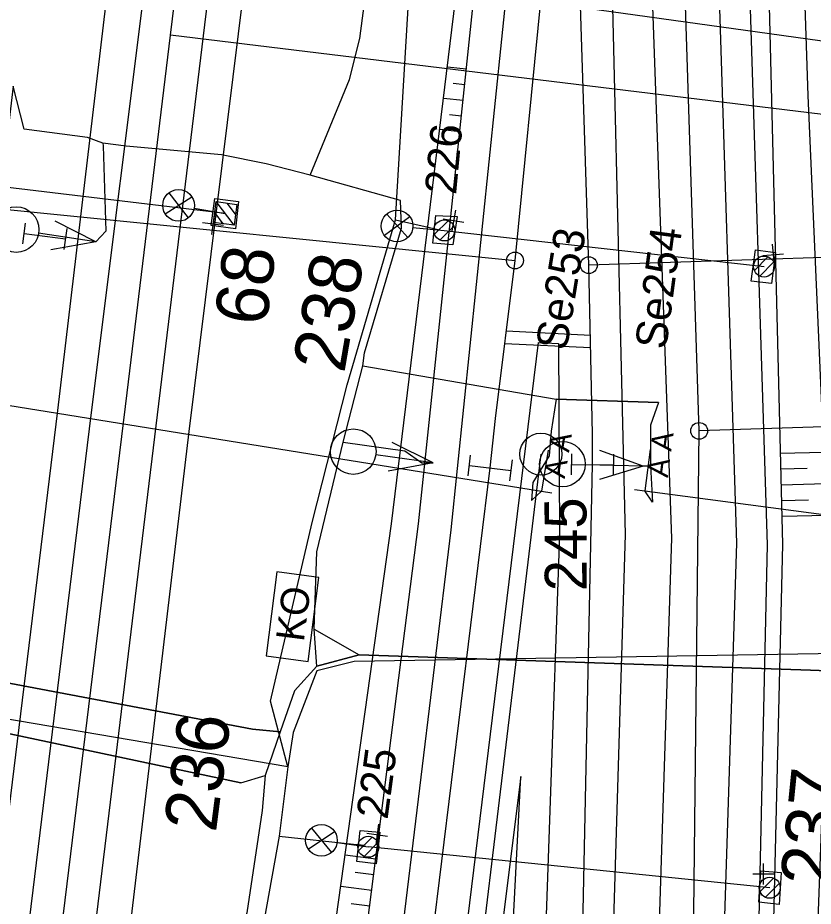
# Model space of a CAD drawing. Extents: x -598638 to -597933, y -1164002 to -1161904.
# Drawn here: x -598528.63 to -598490.74, y -1163497.55 to -1163455.25 of the extents above; entities that cross this region are included whole.
import ezdxf

# ---------------------------------------------------------------- set-up
doc = ezdxf.new("R2010")
doc.units = 0
for name, color, linetype in [('Vrstva 1', 7, 'Continuous'), ('Vrstva 11', 7, 'Continuous'), ('Vrstva 12', 7, 'Continuous'), ('Vrstva 13', 7, 'Continuous'), ('Vrstva 25', 7, 'Continuous'), ('Vrstva 26', 7, 'Continuous'), ('Vrstva 28', 7, 'Continuous'), ('Vrstva 3', 7, 'Continuous'), ('Vrstva 31', 7, 'Continuous'), ('Vrstva 32', 7, 'Continuous'), ('Vrstva 35', 7, 'Continuous'), ('Vrstva 4', 7, 'Continuous'), ('Vrstva 43', 7, 'Continuous'), ('Vrstva 44', 7, 'Continuous'), ('Vrstva 48', 7, 'Continuous'), ('Vrstva 49', 7, 'Continuous'), ('Vrstva 51', 7, 'Continuous'), ('Vrstva 6', 7, 'Continuous'), ('Vrstva 7', 7, 'Continuous')]:
    doc.layers.add(name, color=color, linetype=linetype)

msp = doc.modelspace()

# ---------------------------------------------------------------- linework, layer by layer
at = {"layer": 'Vrstva 1'}
for p, q in [((-598422.077, -1163468.136), (-598521.347, -1163456.074)), ((-598564.645, -1163460.828), (-598504.943, -1163466.8)), ((-598441.456, -1163465.07), (-598501.424, -1163467.022)), ((-598436.202, -1163472.982), (-598496.171, -1163474.917))]:
    msp.add_line(p, q, dxfattribs=at)
for points in [[(-598540.061, -1163609.51), (-598538.55, -1163597.18), (-598535.661, -1163573.393), (-598532.502, -1163547.551), (-598529.47, -1163522.734), (-598526.451, -1163497.915), (-598523.419, -1163473.102), (-598521.347, -1163456.074), (-598520.4, -1163448.28), (-598517.374, -1163423.469), (-598514.348, -1163398.653), (-598511.323, -1163373.834), (-598509.75, -1163360.838), (-598508.294, -1163349.021), (-598507.057, -1163338.802)], [(-598496.171, -1163474.917), (-598496.881, -1163452.657)], [(-598504.943, -1163466.8), (-598503.675, -1163454.123)], [(-598501.424, -1163467.022), (-598501.838, -1163454.16)], [(-598533.109, -1163697.673), (-598530.082, -1163672.857), (-598527.054, -1163648.041), (-598524.024, -1163623.225), (-598522.508, -1163610.684), (-598520.997, -1163598.409), (-598517.97, -1163573.59), (-598514.943, -1163548.774), (-598511.916, -1163523.964), (-598510.022, -1163508.437), (-598509.85, -1163507.121), (-598508.889, -1163499.148), (-598506.121, -1163476.682), (-598505.865, -1163474.332), (-598504.943, -1163466.8)], [(-598504.166, -1163528.146), (-598503.792, -1163524.977), (-598502.276, -1163508.73), (-598501.741, -1163500.062), (-598501.244, -1163476.517), (-598501.25, -1163475.071), (-598501.424, -1163467.022)], [(-598498.227, -1163520.757), (-598496.987, -1163508.5), (-598496.459, -1163500.705), (-598496.171, -1163474.917)]]:
    msp.add_lwpolyline(points, dxfattribs=at)
for centre in [(-598504.943, -1163466.8), (-598501.424, -1163467.022), (-598496.171, -1163474.917)]:
    msp.add_circle(centre, 0.4, dxfattribs=at)
at = {"layer": 'Vrstva 11'}
for p, q in [((-598518.325, -1163465.123), (-598519.178, -1163464)), ((-598518.251, -1163464.601), (-598518.656, -1163464.068)), ((-598518.85, -1163465.051), (-598519.25, -1163464.525)), ((-598508.771, -1163465.554), (-598508.125, -1163464.908)), ((-598508.511, -1163465.824), (-598507.856, -1163465.169)), ((-598493.541, -1163467.274), (-598492.895, -1163466.628)), ((-598493.281, -1163467.544), (-598492.626, -1163466.889)), ((-598512.391, -1163494.904), (-598511.745, -1163494.258)), ((-598512.131, -1163495.174), (-598511.476, -1163494.519)), ((-598493.271, -1163496.854), (-598492.625, -1163496.208)), ((-598493.011, -1163497.124), (-598492.356, -1163496.469))]:
    msp.add_line(p, q, dxfattribs=at)
for points in [[(-598518.75, -1163464.56), (-598540.13, -1163462.01)], [(-598519.313, -1163464.988), (-598519.178, -1163463.997), (-598518.187, -1163464.132), (-598518.322, -1163465.123), (-598519.313, -1163464.988)], [(-598508.31, -1163465.37), (-598493.08, -1163467.09)], [(-598492.81, -1163496.67), (-598511.93, -1163494.72)]]:
    msp.add_lwpolyline(points, dxfattribs=at)
msp.add_lwpolyline([(-598519.313, -1163464.988), (-598519.178, -1163463.997), (-598518.187, -1163464.132), (-598518.322, -1163465.123)], close=True, dxfattribs=at)
for centre in [(-598508.31, -1163465.37), (-598493.08, -1163467.09), (-598511.93, -1163494.72), (-598492.81, -1163496.67)]:
    msp.add_circle(centre, 0.5, dxfattribs=at)
at = {"layer": 'Vrstva 12'}
for points in [[(-598519.42, -1163465.14), (-598519.24, -1163463.85), (-598518.12, -1163464), (-598518.25, -1163465.3), (-598519.42, -1163465.14)], [(-598507.7, -1163464.7), (-598507.91, -1163466.06), (-598508.86, -1163465.97), (-598508.72, -1163464.66), (-598507.7, -1163464.7)], [(-598493.69, -1163467.79), (-598493.49, -1163466.29), (-598492.54, -1163466.42), (-598492.72, -1163467.9), (-598493.69, -1163467.79)], [(-598511.38, -1163494.03), (-598511.56, -1163495.53), (-598512.48, -1163495.42), (-598512.32, -1163493.94), (-598511.38, -1163494.03)], [(-598493.33, -1163497.36), (-598493.23, -1163495.87), (-598492.26, -1163495.94), (-598492.36, -1163497.46), (-598493.33, -1163497.36)]]:
    msp.add_lwpolyline(points, dxfattribs=at)
at = {"layer": 'Vrstva 13'}
msp.add_lwpolyline([(-598496.865, -1163550.379), (-598493.505, -1163528.163), (-598490.621, -1163501.64), (-598489.924, -1163482.727), (-598490.976, -1163458.949), (-598491.652, -1163439.005), (-598492.756, -1163420.248), (-598491.376, -1163405.706)], dxfattribs=at)
at = {"layer": 'Vrstva 25'}
for p, q in [((-598521.612, -1163464.578), (-598520.335, -1163463.778)), ((-598521.427, -1163463.58), (-598520.505, -1163464.774)), ((-598520.229, -1163464.309), (-598518.75, -1163464.56)), ((-598511.163, -1163465.603), (-598509.949, -1163464.709)), ((-598511.053, -1163464.594), (-598510.044, -1163465.715)), ((-598509.804, -1163465.231), (-598508.31, -1163465.37)), ((-598514.79, -1163494.836), (-598513.541, -1163493.993)), ((-598514.639, -1163493.832), (-598513.677, -1163494.994)), ((-598513.417, -1163494.52), (-598511.93, -1163494.72))]:
    msp.add_line(p, q, dxfattribs=at)
for centre in [(-598520.972, -1163464.181), (-598510.559, -1163465.161), (-598514.162, -1163494.413)]:
    msp.add_circle(centre, 0.754, dxfattribs=at)
at = {"layer": 'Vrstva 26'}
for points in [[(-598516.596, -1163487.785), (-598514.603, -1163479.279), (-598512.946, -1163472.722), (-598510.637, -1163464.87), (-598509.011, -1163437.76), (-598509.054, -1163424.983)], [(-598510.637, -1163464.87), (-598509.087, -1163465.212), (-598508.477, -1163465.352)], [(-598431.799, -1163480.405), (-598431.417, -1163476.751), (-598432.69, -1163475.729), (-598442.616, -1163474.624), (-598460.759, -1163472.82), (-598477.038, -1163471.243), (-598477.967, -1163471.597), (-598478.577, -1163472.787), (-598480.967, -1163481.186), (-598482.275, -1163484.404), (-598483.524, -1163485.456), (-598486.811, -1163485.386), (-598490.508, -1163485.536), (-598512.602, -1163485.892), (-598514.382, -1163486.347), (-598515.51, -1163489.284), (-598515.761, -1163490.906), (-598516.173, -1163494.221), (-598516.873, -1163498.106), (-598521.044, -1163517.837), (-598525.187, -1163534.255), (-598527.784, -1163563.046)], [(-598515.761, -1163490.906), (-598547.407, -1163485.525), (-598547.611, -1163487.268), (-598545.008, -1163488.013)], [(-598515.761, -1163490.906), (-598516.596, -1163487.785)], [(-598516.173, -1163494.221), (-598512.632, -1163494.59), (-598512.078, -1163494.646)]]:
    msp.add_lwpolyline(points, dxfattribs=at)
at = {"layer": 'Vrstva 28'}
for p, q in [((-598516.282, -1163481.633), (-598516.798, -1163485.632)), ((-598514.282, -1163481.89), (-598516.282, -1163481.633)), ((-598514.798, -1163485.89), (-598514.282, -1163481.89)), ((-598516.798, -1163485.632), (-598514.798, -1163485.89))]:
    msp.add_line(p, q, dxfattribs=at)
for points in [[(-598514.7, -1163462.74), (-598512.83, -1163458.19), (-598512.34, -1163456.24), (-598510.26, -1163440.38), (-598509.64, -1163435.49), (-598509.26, -1163430.59), (-598508.84, -1163423.22), (-598508.68, -1163420.47), (-598508.59, -1163415.6), (-598508.57, -1163404.31), (-598508.02, -1163387.15), (-598507.28, -1163376.57), (-598507.52, -1163372.71), (-598507.43, -1163364.54), (-598507.33, -1163362.84), (-598506.87, -1163362.23), (-598507.2, -1163361.02)], [(-598514.51, -1163484.35), (-598514.38, -1163480.67), (-598513.13, -1163475.45), (-598512.19, -1163471.82), (-598512.11, -1163471.2), (-598510.35, -1163465.26), (-598510.39, -1163463.95), (-598514.7, -1163462.74), (-598516.79, -1163462.2), (-598518.93, -1163461.77), (-598523.46, -1163461.36), (-598524.57, -1163461.22), (-598525.3, -1163460.94), (-598528.32, -1163460.55), (-598528.85, -1163458.5), (-598529.18, -1163461.35), (-598529.41, -1163464.51), (-598529.36, -1163465.37)], [(-598524.57, -1163461.22), (-598524.56, -1163461.35), (-598524.44, -1163465.4), (-598524.91, -1163465.92)], [(-598454.474, -1163473.952), (-598465.142, -1163473.014), (-598476.47, -1163471.867), (-598477.633, -1163472.175), (-598478.209, -1163473.453), (-598480.422, -1163481.099), (-598481.698, -1163484.769), (-598483.15, -1163485.678), (-598488.83, -1163486.39), (-598490.871, -1163486.311), (-598512.372, -1163485.579), (-598514.383, -1163486.119), (-598515.446, -1163487.289), (-598516.135, -1163489.246), (-598516.85, -1163491.33), (-598516.981, -1163492.995), (-598517.712, -1163497.862), (-598518.68, -1163501.19), (-598521.851, -1163517.567), (-598523.45, -1163523.66), (-598524.97, -1163529.75), (-598526.071, -1163533.98), (-598528.23, -1163557.57)], [(-598512.19, -1163471.82), (-598502.98, -1163473.4), (-598498.1, -1163473.57), (-598498.49, -1163474.65), (-598498.49, -1163476.59), (-598498.39, -1163478.31), (-598498.76, -1163477.77)], [(-598502.98, -1163473.4), (-598503.22, -1163474.93), (-598503.32, -1163476.11), (-598504.1, -1163477.37), (-598504.15, -1163478.23), (-598503.68, -1163477.79)], [(-598513.13, -1163475.45), (-598510.19, -1163475.87), (-598509.38, -1163476.44), (-598508.84, -1163476.44)], [(-598498.49, -1163476.59), (-598498.84, -1163476.59)], [(-598547.976, -1163487.695), (-598547.93, -1163486.49), (-598548.04, -1163485.31), (-598547.46, -1163483.46), (-598517.45, -1163489.12), (-598516.135, -1163489.246)], [(-598514.51, -1163484.35), (-598514.54, -1163483.89)], [(-598514.383, -1163486.119), (-598514.51, -1163484.35), (-598512.372, -1163485.579)], [(-598548.04, -1163485.31), (-598518.01, -1163491.67), (-598516.85, -1163491.33)]]:
    msp.add_lwpolyline(points, dxfattribs=at)
at = {"layer": 'Vrstva 3'}
for p, q in [((-598528.396, -1163466.016), (-598528.267, -1163465.025)), ((-598524.91, -1163465.92), (-598526.851, -1163464.923)), ((-598528.332, -1163465.521), (-598526.348, -1163465.779)), ((-598524.91, -1163465.92), (-598527.638, -1163465.501)), ((-598526.413, -1163466.275), (-598526.284, -1163465.284)), ((-598524.91, -1163465.92), (-598527.061, -1163466.287)), ((-598508.84, -1163476.44), (-598510.793, -1163475.468)), ((-598508.84, -1163476.44), (-598511.573, -1163476.055)), ((-598507.172, -1163477.063), (-598507.057, -1163476.07)), ((-598502.248, -1163477.009), (-598502.24, -1163476.009)), ((-598498.84, -1163476.59), (-598500.895, -1163475.856)), ((-598500.248, -1163477.025), (-598500.24, -1163476.025)), ((-598508.84, -1163476.44), (-598510.986, -1163476.834)), ((-598507.114, -1163476.567), (-598505.128, -1163476.797)), ((-598505.185, -1163477.294), (-598505.07, -1163476.301)), ((-598502.244, -1163476.509), (-598500.244, -1163476.525)), ((-598498.84, -1163476.59), (-598501.599, -1163476.532)), ((-598498.84, -1163476.59), (-598500.924, -1163477.236))]:
    msp.add_line(p, q, dxfattribs=at)
for centre in [(-598528.707, -1163465.333), (-598512.647, -1163475.904), (-598502.685, -1163476.498)]:
    msp.add_circle(centre, 1.084, dxfattribs=at)
at = {"layer": 'Vrstva 31'}
for points in [[(-598433.21, -1163480.3), (-598433.516, -1163477.441), (-598434.249, -1163476.136), (-598445.277, -1163474.902), (-598453.282, -1163474.057), (-598465.142, -1163473.014), (-598476.47, -1163471.867), (-598477.633, -1163472.175), (-598478.209, -1163473.453), (-598480.422, -1163481.099), (-598481.698, -1163484.769), (-598483.15, -1163485.678), (-598488.83, -1163486.39), (-598490.871, -1163486.311), (-598512.372, -1163485.579), (-598514.383, -1163486.119), (-598515.446, -1163487.289), (-598516.135, -1163489.246), (-598517.45, -1163489.12), (-598547.46, -1163483.46), (-598548.04, -1163485.31), (-598547.93, -1163486.49), (-598547.976, -1163487.695)], [(-598516.135, -1163489.246), (-598516.85, -1163491.33), (-598516.981, -1163492.995), (-598517.712, -1163497.862), (-598518.68, -1163501.19), (-598521.851, -1163517.567), (-598523.45, -1163523.66), (-598524.97, -1163529.75), (-598526.071, -1163533.98), (-598528.23, -1163557.57), (-598528.656, -1163562.88), (-598529.14, -1163572.26), (-598530.674, -1163585.905), (-598533.49, -1163606.305), (-598534.2, -1163610.78), (-598536.222, -1163626.077), (-598538.42, -1163640.96), (-598538.84, -1163644.15), (-598539.06, -1163645.8), (-598542.101, -1163668.574), (-598542.12, -1163669.57), (-598542.65, -1163671.24), (-598542.672, -1163673.664)]]:
    msp.add_lwpolyline(points, dxfattribs=at)
at = {"layer": 'Vrstva 32'}
msp.add_lwpolyline([(-598454.474, -1163473.952), (-598465.142, -1163473.014), (-598476.47, -1163471.867), (-598477.633, -1163472.175), (-598478.209, -1163473.453), (-598480.422, -1163481.099), (-598481.698, -1163484.769), (-598483.15, -1163485.678), (-598488.83, -1163486.39), (-598490.871, -1163486.311), (-598512.372, -1163485.579), (-598514.383, -1163486.119), (-598515.446, -1163487.289), (-598516.135, -1163489.246), (-598516.85, -1163491.33), (-598516.981, -1163492.995), (-598517.712, -1163497.862), (-598518.68, -1163501.19), (-598521.851, -1163517.567), (-598523.45, -1163523.66), (-598524.97, -1163529.75), (-598526.071, -1163533.98), (-598528.23, -1163557.57)], dxfattribs=at)
at = {"layer": 'Vrstva 35'}
for points in [[(-598510.39, -1163463.95), (-598514.7, -1163462.74), (-598516.79, -1163462.2), (-598518.93, -1163461.77), (-598523.46, -1163461.36), (-598524.57, -1163461.22)], [(-598498.1, -1163473.57), (-598502.98, -1163473.4)], [(-598517.45, -1163489.12), (-598547.46, -1163483.46)], [(-598518.01, -1163491.67), (-598548.04, -1163485.31)], [(-598514.383, -1163486.119), (-598512.372, -1163485.579), (-598490.871, -1163486.311), (-598488.83, -1163486.39), (-598483.15, -1163485.678)]]:
    msp.add_lwpolyline(points, dxfattribs=at)
at = {"layer": 'Vrstva 4'}
msp.add_lwpolyline([(-598497.798, -1163553.336), (-598494.995, -1163527.601), (-598492.818, -1163506.812), (-598492.18, -1163480.33), (-598492.913, -1163450.825), (-598495.032, -1163426.834), (-598497.953, -1163400.465), (-598500.02, -1163378.635), (-598500.795, -1163353.032), (-598500.992, -1163338.686), (-598498.929, -1163312.944)], dxfattribs=at)
at = {"layer": 'Vrstva 43'}
msp.add_circle((-598503.71, -1163476.022), 1, dxfattribs=at)
at = {"layer": 'Vrstva 44'}
for points in [[(-598568.555, -1163448.968), (-598566.897, -1163449.681), (-598563.207, -1163450.317), (-598559.469, -1163450.523), (-598547.987, -1163448.966), (-598546.677, -1163449.27), (-598543.637, -1163449.086), (-598540.603, -1163449.346), (-598478.191, -1163458.032), (-598477.405, -1163458.401), (-598470.862, -1163458.159), (-598464.548, -1163456.428), (-598412.257, -1163434.502), (-598410.629, -1163434.222), (-598407.165, -1163433.163), (-598403.637, -1163432.342), (-598346.555, -1163418.577)], [(-598503.71, -1163476.022), (-598508.62, -1163516.757), (-598513.545, -1163557.373), (-598518.566, -1163597.711)]]:
    msp.add_lwpolyline(points, dxfattribs=at)
at = {"layer": 'Vrstva 48'}
for p, q in [((-598508.165, -1163457.579), (-598507.262, -1163457.674)), ((-598507.89, -1163458.362), (-598507.341, -1163458.42)), ((-598508.347, -1163459.068), (-598507.419, -1163459.166)), ((-598508.062, -1163459.852), (-598507.498, -1163459.912)), ((-598508.53, -1163460.557), (-598507.577, -1163460.658)), ((-598490.224, -1163475.943), (-598492.288, -1163475.995)), ((-598491.022, -1163476.713), (-598492.269, -1163476.744)), ((-598490.158, -1163477.442), (-598492.25, -1163477.494)), ((-598490.968, -1163478.212), (-598492.232, -1163478.244)), ((-598490.092, -1163478.941), (-598492.213, -1163478.993)), ((-598513.039, -1163495.109), (-598511.578, -1163495.295)), ((-598512.555, -1163495.927), (-598511.673, -1163496.039)), ((-598513.247, -1163496.595), (-598511.768, -1163496.783)), ((-598512.755, -1163497.413), (-598511.862, -1163497.527))]:
    msp.add_line(p, q, dxfattribs=at)
at = {"layer": 'Vrstva 49'}
msp.add_lwpolyline([(-598533.45, -1163670.11), (-598536.816, -1163665.931), (-598535.031, -1163653.367), (-598531.766, -1163626.047), (-598527.127, -1163591.782), (-598522.536, -1163563.12), (-598519.726, -1163549.297), (-598516.46, -1163523.044), (-598514.479, -1163505.41), (-598510.834, -1163479.337), (-598507.262, -1163450.223), (-598506.719, -1163427.295), (-598507.24, -1163401.571), (-598507.685, -1163379.523)], dxfattribs=at)
at = {"layer": 'Vrstva 51'}
for points in [[(-598501.352, -1163557.294), (-598497.322, -1163527.011), (-598495.22, -1163506.407), (-598494.37, -1163480.26), (-598495.305, -1163450.791), (-598497.315, -1163426.39), (-598500.887, -1163400.701), (-598502.656, -1163378.776), (-598503.412, -1163354.17), (-598503.666, -1163338.931), (-598502.177, -1163312.329), (-598499.265, -1163287.777)], [(-598497.685, -1163287.962), (-598500.382, -1163312.707), (-598501.939, -1163338.79), (-598501.766, -1163354.027), (-598500.944, -1163378.633), (-598499.148, -1163400.517), (-598495.815, -1163426.176), (-598493.871, -1163450.799), (-598492.924, -1163480.338), (-598493.516, -1163506.634), (-598495.537, -1163527.526), (-598499.905, -1163557.48), (-598501.352, -1163557.294)], [(-598538.768, -1163586.309), (-598539.802, -1163586.224), (-598538.809, -1163572.569), (-598537.239, -1163559.929), (-598532.111, -1163517.921), (-598526.717, -1163473.944), (-598521.465, -1163429.602), (-598514.887, -1163376.546), (-598510.204, -1163338.254)], [(-598538.768, -1163586.309), (-598535.642, -1163560.269), (-598530.513, -1163518.107), (-598525.128, -1163474.169), (-598519.579, -1163429.781), (-598513.288, -1163376.745), (-598508.587, -1163338.31)], [(-598534.658, -1163696.543), (-598531.502, -1163671.551), (-598529.287, -1163653.433), (-598525.975, -1163626.57), (-598521.938, -1163592.563), (-598518.465, -1163564.479), (-598513.549, -1163524.372), (-598511.098, -1163505.278), (-598507.979, -1163479.625), (-598504.96, -1163450.403), (-598504.276, -1163427.476), (-598505.025, -1163401.487), (-598505.825, -1163378.899), (-598506.504, -1163355.19), (-598507.471, -1163355.188), (-598510.311, -1163378.58), (-598508.823, -1163379.075)], [(-598576.024, -1163916.782), (-598567.765, -1163849.248), (-598562.666, -1163807.337), (-598557.481, -1163765.121), (-598551.011, -1163711.819), (-598545.358, -1163665.341), (-598539.95, -1163621.544), (-598532.519, -1163560.697), (-598527.374, -1163518.619), (-598522.03, -1163474.673), (-598516.65, -1163430.324), (-598510.109, -1163377.102)], [(-598574.157, -1163917.019), (-598566.089, -1163849.397), (-598561.002, -1163807.966), (-598555.82, -1163765.416), (-598552.514, -1163737.416), (-598552.899, -1163737.337), (-598549.975, -1163711.888), (-598548.115, -1163696.332), (-598547.607, -1163696.337), (-598543.685, -1163665.616), (-598538.398, -1163621.635), (-598530.925, -1163561.125), (-598525.708, -1163519.023), (-598520.47, -1163474.952), (-598514.977, -1163430.656), (-598508.517, -1163377.394)], [(-598534.658, -1163696.543), (-598536.237, -1163696.276), (-598532.874, -1163671.321), (-598530.993, -1163653.169), (-598527.57, -1163626.458), (-598523.511, -1163592.285), (-598520.081, -1163564.257), (-598518.332, -1163549.644), (-598515.065, -1163524.058), (-598512.806, -1163504.945), (-598509.548, -1163479.335), (-598506.49, -1163450.359), (-598505.964, -1163427.237), (-598506.578, -1163401.572), (-598507.29, -1163379.316), (-598507.685, -1163379.523), (-598508.823, -1163379.075)], [(-598506.681, -1163562.454), (-598502.255, -1163526.242), (-598500.466, -1163506.079), (-598499.676, -1163479.844), (-598500.384, -1163450.749), (-598501.179, -1163427.388), (-598500.18, -1163427.338), (-598498.539, -1163450.705), (-598497.484, -1163480.021), (-598498.326, -1163506.229), (-598500.451, -1163526.549), (-598504.238, -1163557.006), (-598504.733, -1163556.998), (-598505.412, -1163562.492), (-598506.681, -1163562.454)], [(-598524.957, -1163654.342), (-598526.23, -1163654.147), (-598522.865, -1163627.13), (-598518.778, -1163593.06), (-598515.262, -1163564.784), (-598510.38, -1163525.074), (-598508.089, -1163505.541), (-598503.827, -1163470.713), (-598502.877, -1163470.75), (-598502.82, -1163479.855), (-598503.743, -1163506.131), (-598505.469, -1163525.76), (-598510.31, -1163565.263), (-598511.959, -1163565.174), (-598507.047, -1163525.607), (-598505.405, -1163505.762), (-598504.664, -1163491.368), (-598506.458, -1163505.698), (-598508.776, -1163525.335), (-598514.016, -1163564.95), (-598517.513, -1163593.481), (-598521.525, -1163627.349), (-598524.957, -1163654.342)]]:
    msp.add_lwpolyline(points, dxfattribs=at)
at = {"layer": 'Vrstva 6'}
for p, q in [((-598543.17, -1163471.421), (-598503.68, -1163477.79)), ((-598498.5, -1163475.807), (-598498.76, -1163477.77)), ((-598503.366, -1163475.835), (-598503.68, -1163477.79)), ((-598504.173, -1163477.711), (-598503.187, -1163477.869)), ((-598499.255, -1163477.705), (-598498.266, -1163477.835)), ((-598498.76, -1163477.77), (-598459.109, -1163483.046))]:
    msp.add_line(p, q, dxfattribs=at)
at = {"layer": 'Vrstva 7'}
for p, q in [((-598507.785, -1163464.402), (-598507.949, -1163465.388)), ((-598519.259, -1163464.58), (-598519.397, -1163465.57)), ((-598508.36, -1163464.813), (-598507.374, -1163464.977)), ((-598518.833, -1163465.144), (-598519.823, -1163465.006)), ((-598492.689, -1163466.023), (-598492.605, -1163467.019)), ((-598493.145, -1163466.563), (-598492.149, -1163466.479)), ((-598501.352, -1163470.366), (-598505.355, -1163470.166)), ((-598501.339, -1163470.968), (-598505.428, -1163470.763)), ((-598511.441, -1163493.642), (-598511.579, -1163494.632)), ((-598512.005, -1163494.068), (-598511.015, -1163494.206)), ((-598493.12, -1163495.511), (-598493.12, -1163496.511)), ((-598493.62, -1163496.011), (-598492.62, -1163496.011))]:
    msp.add_line(p, q, dxfattribs=at)

# ---------------------------------------------------------------- texts
at = {"layer": 'Vrstva 11'}
for s, rotation, p in [('68', 83.0374, (-598516.783, -1163469.964)), ('238', 80.2002, (-598513.08, -1163472.208)), ('236', 82.6215, (-598519.194, -1163494.078)), ('237', 84.2894, (-598489.825, -1163496.67))]:
    msp.add_text(s, height=2.5, rotation=rotation, dxfattribs=at).set_placement(p)
at = {"layer": 'Vrstva 25'}
for s, rotation, p in [('226', 84.6894, (-598507.754, -1163463.701)), ('225', 82.3453, (-598511.018, -1163493.451))]:
    msp.add_text(s, height=1.5, rotation=rotation, dxfattribs=at).set_placement(p)
at = {"layer": 'Vrstva 28'}
msp.add_text('KO', height=1.344, rotation=82.6557, dxfattribs=at).set_placement((-598515.006, -1163484.991))
at = {"layer": 'Vrstva 43'}
msp.add_text('245', height=2, rotation=90.2377, dxfattribs=at).set_placement((-598501.523, -1163482.545))
at = {"layer": 'Vrstva 6'}
for s, height, rotation, p in [('Se253', 1.5, 80.8382, (-598502.482, -1163471.125)), ('Se254', 1.5, 82.4211, (-598497.747, -1163471.074)), ('  A A', 1, 80.8382, (-598502.693, -1163477.949)), ('  A A', 1, 82.4211, (-598497.769, -1163477.902))]:
    msp.add_text(s, height=height, rotation=rotation, dxfattribs=at).set_placement(p)

doc.saveas('drawing.dxf')
